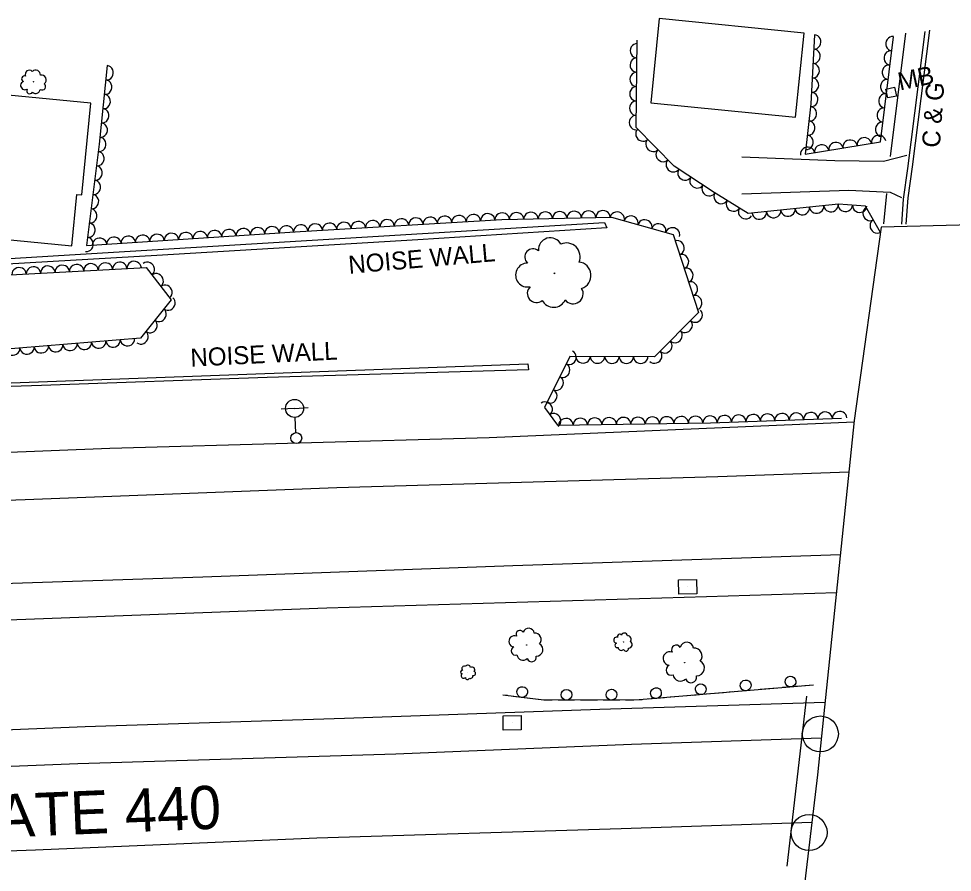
# Model space of a CAD drawing. Extents: x 1722896 to 1754269, y 648279 to 666297.
# Drawn here: x 1749059.6 to 1749318.8, y 652713.8 to 652951 of the extents above; entities that cross this region are included whole.
import ezdxf

# ---------------------------------------------------------------- set-up
doc = ezdxf.new("R2010")
doc.units = 0
for name, color, linetype in [('DESIGN - CENTERLINE - Proposed', 7, 'Continuous'), ('DESIGN - CENTERLINE - Proposed Text', 7, 'Continuous'), ('DESIGN - PUBLIC HEARING - Shapes', 7, 'Continuous'), ('DESIGN - SCRATCH - User 1', 7, 'Continuous'), ('DESIGN - SHEET - Linework', 7, 'Continuous'), ('SURVEY - CENTERLINE - Preliminary Text', 7, 'Continuous'), ('SURVEY - DRAINAGE - Natural Features', 7, 'Continuous'), ('SURVEY - DTM - Breaklines', 7, 'Continuous'), ('SURVEY - VEGETATION - Features with Text', 7, 'Continuous')]:
    doc.layers.add(name, color=color, linetype=linetype)

msp = doc.modelspace()

# ---------------------------------------------------------------- linework, layer by layer
at = {"layer": 'DESIGN - CENTERLINE - Proposed'}
msp.add_lwpolyline([(1749353.15, 652894.46), (1749298.98, 652893.03), (1749291.55, 652839.29), (1749281.3, 652740.92), (1749276.57, 652701.17), (1749267.86, 652645.07), (1749322.17, 652646.54), (1749330.9, 652723.19), (1749337.67, 652787.93), (1749342.06, 652831.07), (1749346.06, 652864.55), (1749353.15, 652894.46)], dxfattribs=at)
at = {"layer": 'DESIGN - CENTERLINE - Proposed Text'}
msp.add_line((1749301.79, 652930.46), (1749301.79, 652930.46), dxfattribs=at)
for points in [[(1749235.09, 652927.6), (1749275.26, 652923.58), (1749277.6, 652946.95), (1749237.42, 652950.97)], [(1749079.61, 652927.51), (1749022.15, 652933.09), (1749021.92, 652930.76), (1749018.79, 652931.06), (1749016.89, 652911.51), (1749020.29, 652911.18), (1749019.75, 652905.53), (1749055.66, 652902.04), (1749054.47, 652889.81), (1749074.34, 652887.88), (1749075.72, 652902.12), (1749077.13, 652901.98)], [(1749300.84, 652928.93), (1749300.31, 652931.42), (1749302.75, 652931.94), (1749303.28, 652929.45)]]:
    msp.add_lwpolyline(points, close=True, dxfattribs=at)
at = {"layer": 'DESIGN - PUBLIC HEARING - Shapes'}
for p, q in [((1749272.91, 652715.49), (1749278.33, 652762.69)), ((1749282.16, 652752.21), (1749282.16, 652752.21)), ((1749279.01, 652724.83), (1749279.01, 652724.83))]:
    msp.add_line(p, q, dxfattribs=at)
for centre in [(1749282.12, 652752.23), (1749278.98, 652724.85)]:
    msp.add_circle(centre, 5, dxfattribs=at)
at = {"layer": 'DESIGN - SCRATCH - User 1'}
for points in [[(1749222.81, 652892.89), (1749170.4, 652889.52), (1749097.89, 652885.12), (1749025.89, 652880.96), (1748970.64, 652878.18), (1748840.96, 652878.67), (1748790.37, 652878.49), (1748739.3, 652873.44)], [(1748740.35, 652874.92), (1748791.2, 652880.13), (1748842.83, 652880.02), (1748971.46, 652879.45), (1749041.95, 652883.41), (1749073.63, 652885.31), (1749222.2, 652894.3), (1749222.81, 652892.89)], [(1749200.93, 652855.05), (1749201.07, 652853.44), (1749128.58, 652851.29), (1749065.92, 652849.03), (1749032.15, 652847.96), (1749032.25, 652848.9), (1749200.93, 652855.05)], [(1749280.18, 652765.83), (1749231.8, 652761.67), (1749205.36, 652761.63), (1749193.94, 652763.05)], [(1749280.18, 652765.83), (1749277.84, 652765.63)], [(1749195.28, 652762.88), (1749193.94, 652763.05)], [(1749251.33, 652763.35), (1749246.75, 652762.95)], [(1749255.27, 652763.69), (1749252.93, 652763.49)], [(1749257.61, 652763.89), (1749255.27, 652763.69)], [(1749263.79, 652764.42), (1749259.21, 652764.03)], [(1749267.72, 652764.76), (1749265.38, 652764.56)], [(1749270.06, 652764.96), (1749267.72, 652764.76)], [(1749276.24, 652765.5), (1749271.66, 652765.1)], [(1749201.44, 652762.11), (1749196.87, 652762.68)], [(1749205.36, 652761.63), (1749203.02, 652761.92)], [(1749207.71, 652761.63), (1749205.36, 652761.63), (1749205.36, 652761.63)], [(1749213.91, 652761.64), (1749209.31, 652761.63)], [(1749217.86, 652761.64), (1749215.51, 652761.64)], [(1749220.21, 652761.65), (1749217.86, 652761.64)], [(1749226.41, 652761.66), (1749221.81, 652761.65)], [(1749230.36, 652761.66), (1749228.01, 652761.66)], [(1749232.7, 652761.74), (1749231.8, 652761.67), (1749230.36, 652761.66)], [(1749238.88, 652762.28), (1749234.3, 652761.88)], [(1749242.82, 652762.61), (1749240.47, 652762.41)], [(1749245.16, 652762.82), (1749242.82, 652762.61)]]:
    msp.add_lwpolyline(points, dxfattribs=at)
for centre, start, end in [((1749273.84, 652766.79), 28.1869, 28.1771), ((1749248.94, 652764.65), 28.1869, 28.1771), ((1749261.39, 652765.72), 28.1869, 28.1771), ((1749199.36, 652763.88), 16.1641, 16.1543), ((1749211.63, 652763.13), 23.3453, 23.3354), ((1749224.13, 652763.15), 23.3453, 23.3354), ((1749236.48, 652763.57), 28.1869, 28.1771)]:
    msp.add_arc(centre, 1.5, start, end, dxfattribs=at)
at = {"layer": 'SURVEY - CENTERLINE - Preliminary Text'}
for points in [[(1749311.13, 652947.38), (1749306.36, 652909.34), (1749305.1, 652900.8), (1749304.63, 652893.9)], [(1749312.42, 652947.81), (1749307.65, 652909.77), (1749306.39, 652901.23), (1749305.9, 652893.91)], [(1749301.57, 652912.64), (1749305.9, 652946.95)], [(1749306.14, 652912.98), (1749299.65, 652911.29), (1749286.12, 652911.5), (1749260.35, 652912.47)], [(1749260.31, 652902.34), (1749290.06, 652903.32), (1749301.47, 652902.76), (1749304.63, 652901.27)], [(1749300.45, 652902.43), (1749299.69, 652893.95)], [(1748269.39, 652766.23), (1748294.2, 652769.59), (1748307.79, 652779.34), (1748312.36, 652785.97), (1748313.17, 652790.58), (1748320.06, 652791.55), (1748323.16, 652783.83), (1748334.22, 652778.05), (1748345.91, 652776.99), (1748389.19, 652782.05), (1748486.38, 652793.97), (1748568.16, 652802.49), (1748642.64, 652809.18), (1748740.39, 652816.67), (1748783.13, 652818.84), (1748906.4, 652824.18), (1748968.47, 652827.03), (1749084.89, 652831.6), (1749190.2, 652834.59), (1749291.51, 652838.93)], [(1748268.61, 652753.32), (1748360.46, 652765.93), (1748423.85, 652773.51), (1748496.97, 652782.06), (1748561.03, 652788.66), (1748642.5, 652796.05), (1748725.49, 652801.89), (1748818.01, 652807.27), (1748906.54, 652811.43), (1748985.05, 652814.73), (1749061.36, 652817.38), (1749147.9, 652820.69), (1749253.64, 652823.79), (1749290.07, 652825.1)], [(1748267.16, 652729.5), (1748287.04, 652732.28), (1748334.64, 652738.83), (1748395.77, 652746.97), (1748451.31, 652753.43), (1748506.16, 652759.53), (1748572.91, 652766.14), (1748620.47, 652770.62), (1748698.57, 652776.82), (1748758.82, 652780.76), (1748810.26, 652783.86), (1748854.29, 652786.02), (1748897.18, 652787.93), (1748940.17, 652789.89), (1748998.25, 652791.95), (1749046.64, 652793.77), (1749110.72, 652795.88), (1749196.72, 652799.05), (1749249.2, 652800.84), (1749287.68, 652802.1)], [(1748266.55, 652719.31), (1748296.65, 652723.61), (1748379.82, 652734.82), (1748453.61, 652743.73), (1748532.77, 652751.56), (1748638.29, 652761.63), (1748737.31, 652769.19), (1748841.1, 652775.34), (1749007.34, 652782.06), (1749145.15, 652787.31), (1749250.55, 652790.42), (1749286.58, 652791.57)], [(1749283.39, 652760.99), (1749220.89, 652759), (1749150.06, 652756.51), (1749077.99, 652754.21), (1749010.68, 652751.45), (1748943.79, 652749.33), (1748854.13, 652745.49), (1748765.45, 652740), (1748686.49, 652735.12), (1748615.88, 652729.33), (1748547.7, 652723.09), (1748486.3, 652715.94), (1748414.54, 652707.85), (1748332.51, 652697.65), (1748274.76, 652689.53), (1748264.66, 652688.17)], [(1748264.05, 652678.06), (1748306.33, 652683.86), (1748392.62, 652694.76), (1748459.21, 652702.68), (1748529.85, 652710.85), (1748598.41, 652717.72), (1748653.46, 652722.38), (1748726.39, 652727.74), (1748808.51, 652732.64), (1748888.71, 652736.67), (1748969.37, 652739.8), (1749075.98, 652743.99), (1749164.24, 652746.73), (1749229.65, 652749.37), (1749282.37, 652751.15)], [(1748929.49, 652714.05), (1748994.46, 652717.58), (1749064.22, 652720.08), (1749142.3, 652723.33), (1749226.82, 652725.93), (1749279.72, 652727.69)]]:
    msp.add_lwpolyline(points, dxfattribs=at)
at = {"layer": 'SURVEY - DRAINAGE - Natural Features'}
for p, q in [((1749245.3, 652793.11), (1749245.3, 652793.11)), ((1749196.55, 652755.34), (1749196.55, 652755.34))]:
    msp.add_line(p, q, dxfattribs=at)
for points in [[(1749242.84, 652791.07), (1749242.77, 652795.07), (1749247.76, 652795.16), (1749247.84, 652791.16), (1749242.84, 652791.07)], [(1749194.07, 652753.31), (1749194.03, 652757.31), (1749199.03, 652757.36), (1749199.07, 652753.36), (1749194.07, 652753.31)]]:
    msp.add_lwpolyline(points, dxfattribs=at)
at = {"layer": 'SURVEY - DTM - Breaklines'}
for p, q in [((1749136.16, 652842.68), (1749132.41, 652842.47)), ((1749136.16, 652842.68), (1749139.9, 652842.9)), ((1749136.54, 652835.94), (1749136.3, 652840.19))]:
    msp.add_line(p, q, dxfattribs=at)
for centre, radius in [((1749136.16, 652842.68), 2.5), ((1749136.63, 652834.45), 1.5)]:
    msp.add_circle(centre, radius, dxfattribs=at)
at = {"layer": 'SURVEY - VEGETATION - Features with Text'}
for points in [[(1749298.82, 652891.6), (1749294.65, 652898.91), (1749287.2, 652899.4), (1749262.04, 652896.79), (1749252.67, 652902.64), (1749241.57, 652909.94), (1749230.95, 652920.71), (1749231.29, 652944.98)], [(1749280.49, 652946.5), (1749279.51, 652927.29), (1749277.9, 652913.29), (1749298.84, 652916.78), (1749302.4, 652945.96)], [(1749084.17, 652937.91), (1749081.92, 652916.07), (1749078.37, 652887.9), (1749137.74, 652891.81), (1749193.73, 652895.14), (1749224.14, 652895.82), (1749241.26, 652890.96), (1749248.26, 652869.35), (1749236.08, 652857.03), (1749212.6, 652857.13), (1749205.54, 652842.89), (1749209.13, 652837.98), (1749251.64, 652838.71), (1749287.99, 652839.97)], [(1748776.71, 652874.16), (1748813.43, 652877.65), (1748851.36, 652875.63), (1748916.94, 652877.09), (1748962.13, 652875.99), (1748997.23, 652877.65), (1749050.28, 652879.42), (1749094.99, 652881.85), (1749101.92, 652872.87), (1749093.39, 652862.21), (1749052.79, 652858.89), (1749032.53, 652850.59), (1749000.87, 652848.82), (1748978.39, 652854.38), (1748950.65, 652857.97), (1748932.9, 652851.62), (1748925.33, 652846.43), (1748917, 652843.41), (1748897.53, 652845.82), (1748868.49, 652843.89), (1748847.79, 652848.53), (1748837.81, 652846.55), (1748819.78, 652841.84), (1748783.7, 652837.66)]]:
    msp.add_lwpolyline(points, dxfattribs=at)
for centre, radius in [((1749063.69, 652933.42), 0.0408), ((1749208.28, 652880.21), 0.116), ((1749200.59, 652776.97), 0.0547), ((1749227.43, 652777.76), 0.0296), ((1749244.45, 652772.06), 0.0662), ((1749184.26, 652769.38), 0.024)]:
    msp.add_circle(centre, radius, dxfattribs=at)
for centre, radius, start, end in [((1749061.19, 652934.25), 0.803, 68.9116, 247.6573), ((1749062.55, 652935.47), 1.17, 46.7955, 203.5844), ((1749064.27, 652935.35), 1.33, 355.8482, 133.3724), ((1749065.89, 652933.96), 1.32, 306.744, 102.5825), ((1749061.27, 652932.4), 1.17, 108.9323, 302.352), ((1749066.08, 652932.13), 0.977, 236.9969, 51.9972), ((1749062.67, 652930.99), 0.889, 151.551, 328.8701), ((1749064.29, 652931.45), 1.26, 226.838, 353.6837), ((1749207.15, 652886.76), 3.32, 27.6576, 184.4465), ((1749211.64, 652884.85), 3.79, 336.7103, 114.2345), ((1749202.36, 652884.76), 2.28, 49.7737, 228.5193), ((1749200.84, 652879.73), 3.32, 89.7944, 283.2141), ((1749214.69, 652879.62), 3.76, 287.6061, 83.4446), ((1749203.3, 652874.63), 2.53, 132.4131, 309.7322), ((1749213.5, 652874.52), 2.78, 217.859, 32.8593), ((1749208.08, 652874.36), 3.58, 207.7001, 334.5458), ((1749201.15, 652780.05), 1.57, 7.5287, 164.3176), ((1749197.22, 652777.96), 1.56, 69.6655, 263.0852), ((1749198.71, 652779.94), 1.08, 29.6448, 208.3905), ((1749202.83, 652778.47), 1.78, 316.5814, 94.1056), ((1749225.61, 652778.3), 0.846, 69.6718, 263.0915), ((1749226.41, 652779.37), 0.582, 29.6511, 208.3968), ((1749227.73, 652779.42), 0.847, 7.535, 164.3239), ((1749228.64, 652778.57), 0.966, 316.5877, 94.1119), ((1749197.48, 652775.31), 1.19, 112.2842, 289.6033), ((1749203.33, 652775.66), 1.77, 267.4772, 63.3157), ((1749225.75, 652776.86), 0.644, 112.2905, 289.6096), ((1749226.87, 652776.37), 0.912, 187.5775, 314.4232), ((1749228.18, 652775.94), 0.707, 197.7364, 12.7367), ((1749228.91, 652777.05), 0.959, 267.4835, 63.322), ((1749242.11, 652775.61), 1.3, 30.6735, 209.4192), ((1749245.06, 652775.8), 1.9, 8.5574, 165.3463), ((1749247.13, 652773.93), 2.16, 317.6101, 95.1343), ((1749199.55, 652774.41), 1.69, 187.5712, 314.4169), ((1749201.98, 652773.6), 1.31, 197.7301, 12.7304), ((1749240.35, 652773.19), 1.89, 70.6942, 264.1139), ((1749183.28, 652770.35), 0.688, 63.434, 220.2229), ((1749184.26, 652770.57), 0.784, 12.4867, 150.011), ((1749185.41, 652770.06), 0.779, 323.3826, 119.2211), ((1749240.72, 652769.98), 1.44, 113.3129, 290.632), ((1749247.8, 652770.54), 2.15, 268.5059, 64.3444), ((1749182.71, 652769.43), 0.473, 85.5502, 264.2958), ((1749183.07, 652768.4), 0.687, 125.5708, 318.9905), ((1749184.93, 652768.38), 0.741, 243.4766, 10.3222), ((1749185.82, 652769.06), 0.575, 253.6355, 68.6357), ((1749243.25, 652768.93), 2.04, 188.5999, 315.4456), ((1749246.21, 652768.01), 1.58, 198.7588, 13.7591), ((1749184.1, 652767.84), 0.523, 168.1895, 345.5087)]:
    msp.add_arc(centre, radius, start, end, dxfattribs=at)
for centre, major_axis in [((1749280.39, 652944.5), (-0.1, -2)), ((1749302.16, 652944.02), (0.24, 1.99)), ((1749231.25, 652942.08), (0.03, 2)), ((1749280.19, 652940.51), (-0.1, -2)), ((1749301.68, 652940.05), (0.24, 1.99)), ((1749231.19, 652938.09), (0.03, 2)), ((1749083.96, 652935.92), (-0.2, -1.99)), ((1749279.98, 652936.51), (-0.1, -2)), ((1749301.19, 652936.07), (0.24, 1.99)), ((1749231.14, 652934.09), (0.03, 2)), ((1749279.78, 652932.52), (-0.1, -2)), ((1749300.71, 652932.1), (0.24, 1.99)), ((1749083.56, 652931.94), (-0.2, -1.99)), ((1749231.08, 652930.09), (0.03, 2)), ((1749083.15, 652927.96), (-0.2, -1.99)), ((1749279.57, 652928.52), (-0.1, -2)), ((1749300.23, 652928.13), (0.24, 1.99)), ((1749231.03, 652926.09), (0.03, 2)), ((1749279.19, 652924.54), (-0.23, -1.99)), ((1749082.74, 652923.98), (-0.2, -1.99)), ((1749230.97, 652922.09), (0.03, 2)), ((1749299.74, 652924.16), (0.24, 1.99)), ((1749082.33, 652920.01), (-0.2, -1.99)), ((1749278.74, 652920.57), (-0.23, -1.99)), ((1749299.26, 652920.19), (0.24, 1.99)), ((1749232.79, 652918.84), (-1.4, 1.42)), ((1749278.28, 652916.6), (-0.23, -1.99)), ((1749298.29, 652916.69), (1.97, 0.33)), ((1749081.92, 652916.03), (-0.25, -1.98)), ((1749235.6, 652915.99), (-1.4, 1.42)), ((1749282.5, 652914.06), (1.97, 0.33)), ((1749286.45, 652914.72), (1.97, 0.33)), ((1749290.39, 652915.37), (1.97, 0.33)), ((1749294.34, 652916.03), (1.97, 0.33)), ((1749081.42, 652912.06), (-0.25, -1.98)), ((1749238.41, 652913.15), (-1.4, 1.42)), ((1749278.56, 652913.4), (1.97, 0.33)), ((1749241.22, 652910.3), (-1.4, 1.42)), ((1749080.92, 652908.09), (-0.25, -1.98)), ((1749244.49, 652908.02), (-1.67, 1.1)), ((1749080.42, 652904.12), (-0.25, -1.98)), ((1749247.84, 652905.82), (-1.67, 1.1)), ((1749251.18, 652903.62), (-1.67, 1.1)), ((1749079.91, 652900.15), (-0.25, -1.98)), ((1749254.55, 652901.47), (-1.7, 1.06)), ((1749257.94, 652899.35), (-1.7, 1.06)), ((1749079.41, 652896.18), (-0.25, -1.98)), ((1749261.34, 652897.23), (-1.7, 1.06)), ((1749273.15, 652897.94), (-1.99, -0.21)), ((1749277.13, 652898.35), (-1.99, -0.21)), ((1749281.11, 652898.77), (-1.99, -0.21)), ((1749285.09, 652899.18), (-1.99, -0.21)), ((1749289.07, 652899.27), (-2, 0.13)), ((1749293.06, 652899.01), (-2, 0.13)), ((1749295.84, 652896.81), (-0.99, 1.74)), ((1749165.84, 652893.48), (2, 0.12)), ((1749169.84, 652893.72), (2, 0.12)), ((1749173.83, 652893.96), (2, 0.12)), ((1749177.82, 652894.2), (2, 0.12)), ((1749181.81, 652894.43), (2, 0.12)), ((1749185.81, 652894.67), (2, 0.12)), ((1749189.8, 652894.91), (2, 0.12)), ((1749193.79, 652895.14), (2, 0.04)), ((1749197.79, 652895.23), (2, 0.04)), ((1749201.79, 652895.32), (2, 0.04)), ((1749205.79, 652895.41), (2, 0.04)), ((1749209.79, 652895.5), (2, 0.04)), ((1749213.79, 652895.59), (2, 0.04)), ((1749217.79, 652895.68), (2, 0.04)), ((1749221.79, 652895.77), (2, 0.04)), ((1749225.72, 652895.37), (1.92, -0.55)), ((1749229.57, 652894.28), (1.92, -0.55)), ((1749233.42, 652893.19), (1.92, -0.55)), ((1749265.19, 652897.12), (-1.99, -0.21)), ((1749269.17, 652897.53), (-1.99, -0.21)), ((1749078.91, 652892.22), (-0.25, -1.98)), ((1749121.93, 652890.77), (2, 0.13)), ((1749125.92, 652891.03), (2, 0.13)), ((1749129.91, 652891.3), (2, 0.13)), ((1749133.9, 652891.56), (2, 0.13)), ((1749137.89, 652891.82), (2, 0.12)), ((1749141.89, 652892.06), (2, 0.12)), ((1749145.88, 652892.3), (2, 0.12)), ((1749149.87, 652892.53), (2, 0.12)), ((1749153.86, 652892.77), (2, 0.12)), ((1749157.86, 652893.01), (2, 0.12)), ((1749161.85, 652893.25), (2, 0.12)), ((1749237.27, 652892.09), (1.92, -0.55)), ((1749241.11, 652891), (1.92, -0.55)), ((1749297.83, 652893.34), (-0.99, 1.74)), ((1749078.41, 652888.25), (-0.25, -1.98)), ((1749082.01, 652888.14), (2, 0.13)), ((1749086, 652888.41), (2, 0.13)), ((1749090, 652888.67), (2, 0.13)), ((1749093.99, 652888.93), (2, 0.13)), ((1749097.98, 652889.19), (2, 0.13)), ((1749101.97, 652889.46), (2, 0.13)), ((1749105.96, 652889.72), (2, 0.13)), ((1749109.95, 652889.98), (2, 0.13)), ((1749113.94, 652890.25), (2, 0.13)), ((1749117.94, 652890.51), (2, 0.13)), ((1749242.44, 652887.3), (0.62, -1.9)), ((1749243.68, 652883.49), (0.62, -1.9)), ((1749067.66, 652880.37), (2, 0.11)), ((1749071.65, 652880.58), (2, 0.11)), ((1749075.65, 652880.8), (2, 0.11)), ((1749079.64, 652881.02), (2, 0.11)), ((1749083.64, 652881.23), (2, 0.11)), ((1749087.63, 652881.45), (2, 0.11)), ((1749091.62, 652881.67), (2, 0.11)), ((1749095.38, 652881.36), (1.22, -1.58)), ((1749059.67, 652879.93), (2, 0.11)), ((1749063.67, 652880.15), (2, 0.11)), ((1749097.82, 652878.19), (1.22, -1.58)), ((1749244.91, 652879.69), (0.62, -1.9)), ((1749100.26, 652875.02), (1.22, -1.58)), ((1749246.14, 652875.88), (0.62, -1.9)), ((1749101.12, 652871.87), (-1.25, -1.56)), ((1749247.38, 652872.07), (0.62, -1.9)), ((1749098.62, 652868.75), (-1.25, -1.56)), ((1749247.46, 652868.54), (-1.41, -1.42)), ((1749096.12, 652865.63), (-1.25, -1.56)), ((1749244.65, 652865.7), (-1.41, -1.42)), ((1749241.83, 652862.86), (-1.41, -1.42)), ((1749085.78, 652861.59), (-1.99, -0.16)), ((1749089.77, 652861.92), (-1.99, -0.16)), ((1749093.62, 652862.5), (-1.25, -1.56)), ((1749057.88, 652859.31), (-1.99, -0.16)), ((1749061.86, 652859.64), (-1.99, -0.16)), ((1749065.85, 652859.96), (-1.99, -0.16)), ((1749069.84, 652860.29), (-1.99, -0.16)), ((1749073.82, 652860.61), (-1.99, -0.16)), ((1749077.81, 652860.94), (-1.99, -0.16)), ((1749081.8, 652861.27), (-1.99, -0.16)), ((1749239.02, 652860.01), (-1.41, -1.42)), ((1749212.45, 652856.83), (-0.89, -1.79)), ((1749216.26, 652857.12), (-2, 0.01)), ((1749220.26, 652857.1), (-2, 0.01)), ((1749224.26, 652857.08), (-2, 0.01)), ((1749228.26, 652857.07), (-2, 0.01)), ((1749232.26, 652857.05), (-2, 0.01)), ((1749236.21, 652857.17), (-1.41, -1.42)), ((1749210.67, 652853.24), (-0.89, -1.79)), ((1749208.9, 652849.66), (-0.89, -1.79)), ((1749207.12, 652846.08), (-0.89, -1.79)), ((1749205.81, 652842.53), (1.18, -1.62)), ((1749208.16, 652839.3), (1.18, -1.62)), ((1749259.48, 652838.98), (2, 0.07)), ((1749263.48, 652839.12), (2, 0.07)), ((1749267.48, 652839.26), (2, 0.07)), ((1749271.48, 652839.4), (2, 0.07)), ((1749275.47, 652839.53), (2, 0.07)), ((1749279.47, 652839.67), (2, 0.07)), ((1749283.47, 652839.81), (2, 0.07)), ((1749287.47, 652839.95), (2, 0.07)), ((1749211.49, 652838.02), (2, 0.03)), ((1749215.49, 652838.09), (2, 0.03)), ((1749219.49, 652838.16), (2, 0.03)), ((1749223.49, 652838.23), (2, 0.03)), ((1749227.49, 652838.3), (2, 0.03)), ((1749231.49, 652838.36), (2, 0.03)), ((1749235.49, 652838.43), (2, 0.03)), ((1749239.49, 652838.5), (2, 0.03)), ((1749243.49, 652838.57), (2, 0.03)), ((1749247.49, 652838.64), (2, 0.03)), ((1749251.49, 652838.71), (2, 0.03)), ((1749255.48, 652838.84), (2, 0.07))]:
    msp.add_ellipse(centre, major_axis=major_axis, ratio=0.940188, start_param=0, end_param=3.141593, dxfattribs=at)

# ---------------------------------------------------------------- texts
at = {"layer": 'DESIGN - CENTERLINE - Proposed Text'}
msp.add_text('MB', height=5, rotation=12.0217, dxfattribs=at).set_placement((1749304.23, 652930.98))
at = {"layer": 'DESIGN - SCRATCH - User 1'}
for s, rotation, p in [('C & G', 86.097, (1749315.3, 652915)), ('NOISE WALL', 4.9501, (1749151.31, 652880.07)), ('NOISE WALL', 2.8088, (1749107.36, 652854.27))]:
    msp.add_text(s, height=5, rotation=rotation, dxfattribs=at).set_placement(p)
at = {"layer": 'DESIGN - SHEET - Linework'}
msp.add_text('INTERSTATE 440', height=12, rotation=2.3819, dxfattribs=at).set_placement((1748985.01, 652720.54))

doc.saveas('drawing.dxf')
